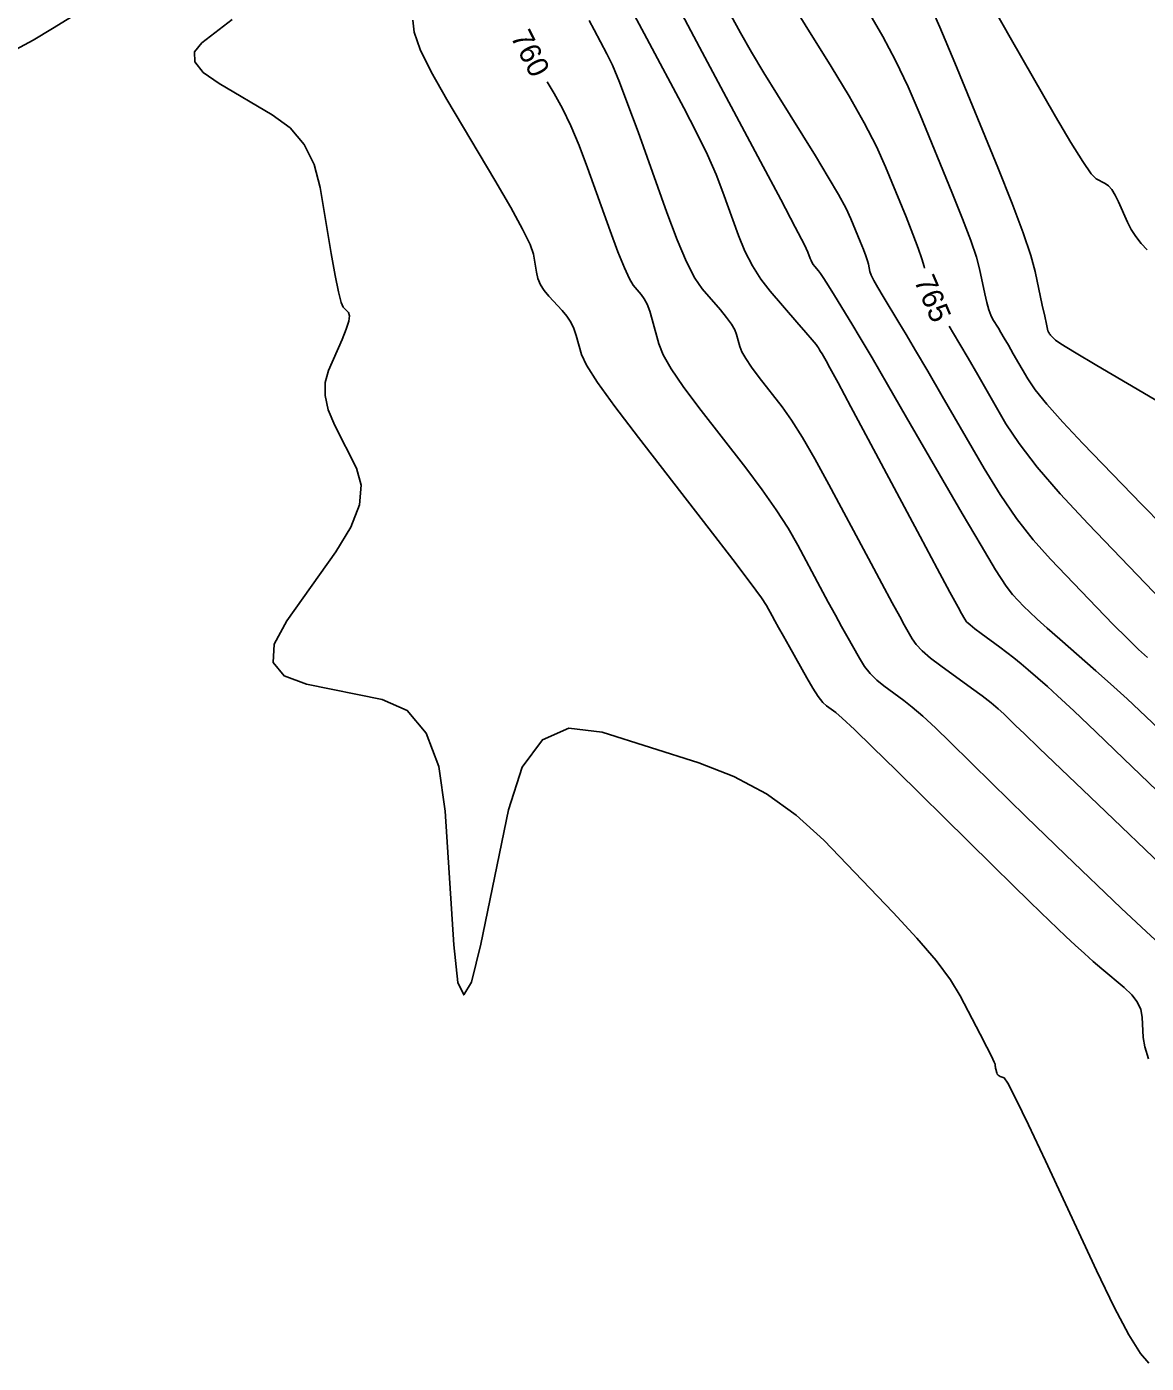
# Model space of a CAD drawing. Extents: x 2082232 to 2083549, y 592624 to 593832.
# Drawn here: x 2082926.34 to 2082963.13, y 592769.06 to 592813 of the extents above; entities that cross this region are included whole.
import ezdxf

# ---------------------------------------------------------------- set-up
doc = ezdxf.new("R2010")
doc.units = 0
doc.layers.add('DT_X_Contour_Major', color=7, linetype='Continuous')
doc.layers.add('DT_X_Contour_Minor', color=7, linetype='Continuous')

msp = doc.modelspace()

# ---------------------------------------------------------------- linework, layer by layer
at = {"layer": 'DT_X_Contour_Major'}
for points in [[(2082951.064, 592814.442), (2082952.775, 592811.693), (2082953.368, 592810.714), (2082953.864, 592809.838), (2082954.263, 592809.065), (2082954.565, 592808.396), (2082955.24, 592806.75), (2082955.467, 592806.185), (2082955.641, 592805.724), (2082955.762, 592805.368), (2082955.831, 592805.117), (2082955.841, 592805.067)], [(2082943.45, 592811.192), (2082943.679, 592810.809), (2082943.949, 592810.319), (2082944.221, 592809.748), (2082944.495, 592809.095), (2082944.772, 592808.361), (2082945.515, 592806.293), (2082945.771, 592805.6), (2082945.982, 592805.072), (2082946.149, 592804.709), (2082946.271, 592804.51), (2082946.538, 592804.201), (2082946.636, 592804.062), (2082946.728, 592803.877), (2082946.816, 592803.647), (2082946.899, 592803.372), (2082947.114, 592802.576), (2082947.257, 592802.221), (2082947.524, 592801.755), (2082947.915, 592801.177), (2082948.43, 592800.487), (2082949.969, 592798.497), (2082950.508, 592797.779), (2082950.974, 592797.117), (2082951.364, 592796.512), (2082951.68, 592795.963), (2082952.422, 592794.575), (2082952.685, 592794.085), (2082952.917, 592793.655), (2082953.119, 592793.287), (2082953.29, 592792.979), (2082953.705, 592792.239), (2082953.873, 592791.975), (2082954.062, 592791.735), (2082954.274, 592791.52), (2082954.508, 592791.33), (2082955.162, 592790.856), (2082955.442, 592790.637), (2082955.789, 592790.335), (2082956.204, 592789.95), (2082956.687, 592789.481), (2082958.065, 592788.12), (2082958.604, 592787.592), (2082959.185, 592787.026), (2082959.809, 592786.423), (2082960.476, 592785.783), (2082962.313, 592784.027), (2082962.975, 592783.401), (2082963.585, 592782.839)], [(2082956.656, 592803.155), (2082956.797, 592802.92), (2082957.009, 592802.561), (2082957.276, 592802.105), (2082957.596, 592801.553), (2082958.522, 592799.952), (2082958.952, 592799.296), (2082959.546, 592798.528), (2082960.305, 592797.648), (2082961.229, 592796.657), (2082963.913, 592793.866)]]:
    msp.add_lwpolyline(points, dxfattribs=at)
at = {"layer": 'DT_X_Contour_Minor'}
for points in [[(2082928.976, 592814.048), (2082927.19, 592812.945), (2082926.554, 592812.564), (2082925.987, 592812.25), (2082925.489, 592812.001), (2082925.06, 592811.819), (2082924.008, 592811.42), (2082923.608, 592811.238), (2082923.196, 592810.99), (2082922.774, 592810.676), (2082922.34, 592810.296), (2082921.169, 592809.195), (2082920.735, 592808.836), (2082920.312, 592808.586), (2082919.898, 592808.444), (2082919.495, 592808.411), (2082918.434, 592808.467), (2082918.061, 592808.499), (2082917.739, 592808.553), (2082917.467, 592808.629), (2082917.245, 592808.727), (2082916.721, 592809.019)], [(2082955.93, 592813.936), (2082956.347, 592812.99), (2082956.839, 592811.815), (2082958.251, 592808.374), (2082958.726, 592807.193), (2082959.089, 592806.23), (2082959.343, 592805.485), (2082959.485, 592804.96), (2082959.718, 592803.849), (2082959.795, 592803.484), (2082959.851, 592803.221), (2082959.886, 592803.062), (2082959.9, 592803.005), (2082959.909, 592802.99), (2082959.913, 592802.983), (2082959.926, 592802.962), (2082959.934, 592802.947), (2082959.958, 592802.905), (2082959.971, 592802.887), (2082959.99, 592802.863), (2082960.017, 592802.833), (2082960.05, 592802.797), (2082960.149, 592802.695), (2082960.324, 592802.577), (2082960.778, 592802.301), (2082961.509, 592801.866), (2082962.518, 592801.273), (2082965.578, 592799.479)], [(2082946.307, 592813.397), (2082946.722, 592812.617), (2082947.932, 592810.341), (2082948.353, 592809.528), (2082948.709, 592808.794), (2082948.999, 592808.14), (2082949.223, 592807.565), (2082949.735, 592806.139), (2082949.944, 592805.624), (2082950.188, 592805.146), (2082950.466, 592804.707), (2082950.777, 592804.306), (2082951.655, 592803.288), (2082951.944, 592802.951), (2082952.154, 592802.707), (2082952.283, 592802.553), (2082952.333, 592802.491), (2082952.359, 592802.448), (2082952.374, 592802.423), (2082952.399, 592802.381), (2082952.433, 592802.322), (2082952.478, 592802.245), (2082952.61, 592802.017), (2082952.733, 592801.793), (2082953.004, 592801.29), (2082953.424, 592800.508), (2082953.991, 592799.447), (2082955.701, 592796.248), (2082956.267, 592795.19), (2082956.683, 592794.414), (2082956.948, 592793.92), (2082957.062, 592793.709), (2082957.167, 592793.523), (2082957.23, 592793.441), (2082957.341, 592793.335), (2082957.5, 592793.204), (2082957.706, 592793.05), (2082958.321, 592792.605), (2082958.552, 592792.434), (2082958.784, 592792.252), (2082959.019, 592792.06), (2082959.254, 592791.858), (2082959.885, 592791.307), (2082960.219, 592791.003), (2082960.749, 592790.507), (2082961.474, 592789.818), (2082962.394, 592788.936), (2082965.109, 592786.326)], [(2082947.787, 592813.592), (2082948.455, 592812.335), (2082950.459, 592808.567), (2082951.119, 592807.321), (2082951.599, 592806.409), (2082951.898, 592805.832), (2082952.016, 592805.589), (2082952.089, 592805.386), (2082952.118, 592805.312), (2082952.153, 592805.245), (2082952.192, 592805.182), (2082952.237, 592805.125), (2082952.362, 592804.98), (2082952.429, 592804.889), (2082952.539, 592804.723), (2082952.691, 592804.483), (2082952.885, 592804.169), (2082953.457, 592803.231), (2082953.731, 592802.776), (2082954.122, 592802.112), (2082954.631, 592801.239), (2082955.258, 592800.158), (2082957.086, 592796.998), (2082957.703, 592795.943), (2082958.184, 592795.147), (2082958.53, 592794.611), (2082958.739, 592794.334), (2082959.115, 592793.943), (2082959.295, 592793.766), (2082959.55, 592793.528), (2082959.881, 592793.229), (2082960.288, 592792.87), (2082961.476, 592791.832), (2082961.955, 592791.405), (2082962.501, 592790.904), (2082963.115, 592790.328), (2082963.797, 592789.677)], [(2082949.481, 592813.384), (2082949.8, 592812.799), (2082950.162, 592812.167), (2082950.566, 592811.487), (2082951.013, 592810.759), (2082952.261, 592808.753), (2082952.685, 592808.06), (2082953.021, 592807.484), (2082953.268, 592807.027), (2082953.427, 592806.687), (2082953.735, 592805.938), (2082953.838, 592805.681), (2082953.917, 592805.472), (2082953.972, 592805.31), (2082954.003, 592805.195), (2082954.054, 592804.954), (2082954.095, 592804.834), (2082954.18, 592804.658), (2082954.309, 592804.424), (2082954.483, 592804.133), (2082955.003, 592803.28), (2082955.239, 592802.889), (2082955.554, 592802.354), (2082955.95, 592801.677), (2082956.427, 592800.856), (2082957.804, 592798.475), (2082958.327, 592797.619), (2082958.865, 592796.838), (2082959.417, 592796.13), (2082959.984, 592795.496), (2082961.514, 592793.904), (2082962.048, 592793.354), (2082962.503, 592792.896), (2082962.879, 592792.532), (2082963.175, 592792.261)], [(2082954.047, 592813.414), (2082954.478, 592812.682), (2082954.897, 592811.887), (2082955.305, 592811.028), (2082955.702, 592810.106), (2082956.746, 592807.562), (2082957.096, 592806.689), (2082957.365, 592805.977), (2082957.552, 592805.427), (2082957.658, 592805.038), (2082957.83, 592804.217), (2082957.895, 592803.934), (2082957.961, 592803.7), (2082958.027, 592803.516), (2082958.094, 592803.381), (2082958.274, 592803.087), (2082958.355, 592802.952), (2082958.464, 592802.767), (2082958.601, 592802.533), (2082958.765, 592802.25), (2082959.24, 592801.429), (2082959.487, 592801.065), (2082959.87, 592800.589), (2082960.391, 592800.002), (2082961.048, 592799.303), (2082962.983, 592797.29), (2082963.674, 592796.596)], [(2082958.154, 592813.535), (2082958.661, 592812.644), (2082960.154, 592810.054), (2082960.658, 592809.198), (2082961.049, 592808.57), (2082961.327, 592808.171), (2082961.492, 592808.001), (2082961.783, 592807.853), (2082961.893, 592807.774), (2082962.002, 592807.646), (2082962.113, 592807.469), (2082962.223, 592807.245), (2082962.518, 592806.581), (2082962.641, 592806.337), (2082962.789, 592806.104), (2082962.963, 592805.88), (2082963.16, 592805.665)], [(2082933.088, 592813.237), (2082932.099, 592812.471), (2082931.856, 592812.172), (2082931.87, 592811.849), (2082932.14, 592811.502), (2082932.666, 592811.131), (2082934.41, 592810.11), (2082935, 592809.673), (2082935.459, 592809.128), (2082935.789, 592808.475), (2082935.989, 592807.714), (2082936.35, 592805.542), (2082936.476, 592804.821), (2082936.584, 592804.288), (2082936.673, 592803.941), (2082936.745, 592803.782), (2082936.911, 592803.607), (2082936.945, 592803.502), (2082936.922, 592803.318), (2082936.841, 592803.057), (2082936.704, 592802.717), (2082936.261, 592801.706), (2082936.15, 592801.308), (2082936.146, 592800.874), (2082936.251, 592800.403), (2082936.464, 592799.896), (2082937.176, 592798.494), (2082937.334, 592797.927), (2082937.274, 592797.28), (2082936.996, 592796.551), (2082936.5, 592795.741), (2082934.886, 592793.473), (2082934.473, 592792.705), (2082934.443, 592792.103)], [(2082939.029, 592813.216), (2082939.071, 592812.822), (2082939.27, 592812.256), (2082939.628, 592811.518), (2082940.143, 592810.609), (2082941.729, 592807.955), (2082942.254, 592807.057), (2082942.639, 592806.352), (2082942.885, 592805.841), (2082942.991, 592805.524), (2082943.089, 592804.937), (2082943.142, 592804.722), (2082943.227, 592804.518), (2082943.345, 592804.326), (2082943.496, 592804.145), (2082943.941, 592803.676), (2082944.095, 592803.492), (2082944.223, 592803.294), (2082944.325, 592803.082), (2082944.402, 592802.854), (2082944.571, 592802.227), (2082944.736, 592801.881), (2082945.103, 592801.311), (2082945.672, 592800.517), (2082946.444, 592799.501), (2082948.771, 592796.492), (2082949.543, 592795.488), (2082950.115, 592794.735), (2082950.485, 592794.231), (2082950.654, 592793.977), (2082950.838, 592793.634), (2082950.925, 592793.473), (2082951.048, 592793.25), (2082951.208, 592792.963), (2082951.404, 592792.614), (2082951.975, 592791.598), (2082952.176, 592791.254), (2082952.353, 592790.985), (2082952.503, 592790.791), (2082952.629, 592790.672), (2082952.93, 592790.454), (2082953.14, 592790.273), (2082953.542, 592789.895), (2082954.136, 592789.32), (2082954.923, 592788.547), (2082957.279, 592786.222), (2082958.091, 592785.422), (2082958.759, 592784.765), (2082959.285, 592784.253), (2082959.667, 592783.884), (2082960.495, 592783.092), (2082960.801, 592782.803), (2082961.099, 592782.531), (2082961.389, 592782.274), (2082961.671, 592782.034), (2082962.412, 592781.415), (2082962.657, 592781.181), (2082962.836, 592780.941), (2082962.95, 592780.696), (2082962.997, 592780.445), (2082963.036, 592779.771), (2082963.086, 592779.47), (2082963.206, 592779.076)], [(2082944.827, 592813.203), (2082944.989, 592812.899), (2082945.406, 592812.116), (2082945.587, 592811.735), (2082945.818, 592811.179), (2082946.1, 592810.448), (2082946.431, 592809.542), (2082947.382, 592806.893), (2082947.722, 592805.991), (2082948.029, 592805.273), (2082948.303, 592804.737), (2082948.544, 592804.385), (2082949.142, 592803.691), (2082949.343, 592803.445), (2082949.498, 592803.228), (2082949.607, 592803.039), (2082949.67, 592802.879), (2082949.774, 592802.491), (2082949.844, 592802.318), (2082949.974, 592802.091), (2082950.165, 592801.809), (2082950.416, 592801.472), (2082951.166, 592800.502), (2082951.474, 592800.07), (2082951.832, 592799.5), (2082952.243, 592798.793), (2082952.705, 592797.949), (2082954.005, 592795.516), (2082954.444, 592794.696), (2082954.786, 592794.061), (2082955.03, 592793.61), (2082955.176, 592793.344), (2082955.436, 592792.881), (2082955.569, 592792.695), (2082955.771, 592792.484), (2082956.044, 592792.248), (2082956.387, 592791.987), (2082957.394, 592791.259), (2082957.743, 592791.001), (2082958.036, 592790.775), (2082958.271, 592790.579), (2082958.45, 592790.415), (2082958.852, 592790.019), (2082959.116, 592789.762), (2082959.611, 592789.287), (2082960.334, 592788.593), (2082961.286, 592787.682), (2082964.13, 592784.962)], [(2082934.443, 592792.103), (2082934.798, 592791.666), (2082935.537, 592791.394), (2082938.019, 592790.89), (2082938.847, 592790.518), (2082939.468, 592789.782), (2082939.883, 592788.68), (2082940.092, 592787.215), (2082940.373, 592782.819), (2082940.508, 592781.584), (2082940.701, 592781.175), (2082940.955, 592781.594), (2082941.267, 592782.838), (2082942.178, 592787.259), (2082942.626, 592788.662), (2082943.287, 592789.556), (2082944.161, 592789.94), (2082945.248, 592789.814), (2082948.431, 592788.799), (2082949.582, 592788.355), (2082950.649, 592787.783), (2082951.632, 592787.083), (2082952.532, 592786.255), (2082954.817, 592783.878), (2082955.597, 592783.038), (2082956.225, 592782.303), (2082956.7, 592781.671), (2082957.022, 592781.144), (2082957.678, 592779.877), (2082957.893, 592779.459), (2082958.047, 592779.156), (2082958.139, 592778.967), (2082958.17, 592778.894), (2082958.17, 592778.851), (2082958.171, 592778.831), (2082958.176, 592778.804), (2082958.182, 592778.77), (2082958.192, 592778.729), (2082958.222, 592778.61), (2082958.237, 592778.569), (2082958.262, 592778.535), (2082958.295, 592778.509), (2082958.337, 592778.49), (2082958.46, 592778.45), (2082958.58, 592778.268), (2082958.846, 592777.752), (2082959.258, 592776.902), (2082959.817, 592775.717), (2082961.502, 592772.113), (2082962.083, 592770.909), (2082962.562, 592769.999), (2082962.94, 592769.384), (2082963.215, 592769.063)]]:
    msp.add_lwpolyline(points, dxfattribs=at)

# ---------------------------------------------------------------- texts
at = {"layer": 'DT_X_Contour_Major'}
for s, rotation, p in [('760', 296.9946, (2082942.228, 592812.673)), ('765', 293.0798, (2082955.492, 592804.656))]:
    msp.add_text(s, height=0.7, rotation=rotation, dxfattribs=at).set_placement(p)

doc.saveas('drawing.dxf')
